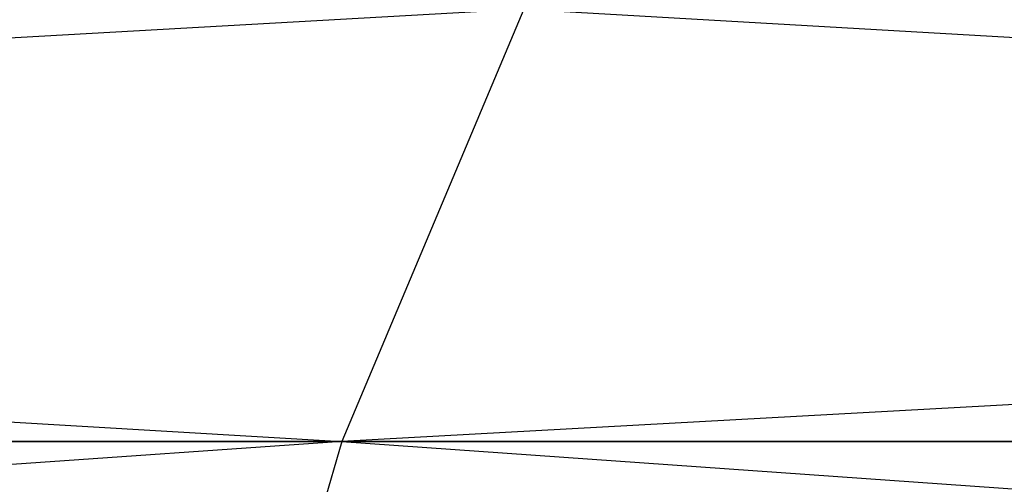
# Model space of a CAD drawing. Extents: x 0.1 to 26.3, y 0 to 13.2.
# Tile 336 of 656: x 3.00021 to 3.00476, y 13.24054 to 13.24268. Entities that reach past the tile are written whole.
import ezdxf

# ---------------------------------------------------------------- set-up
doc = ezdxf.new("R2010")
doc.units = 0
doc.header["$LTSCALE"] = 2.54
doc.layers.get('0').update_dxf_attribs({"color": 13, "linetype": 'CONTINUOUS'})

# ---------------------------------------------------------------- blocks, each defined once
blk = doc.blocks.new('POJEMNIK_NA_R_CZNIKI_PAPIE')
at = {"color": 0}
for p, q in [((3.0025394, 13.2427338, 28.3817688), (2.966909, 13.2407333, 28.391214)), ((3.0025394, 13.2427338, 18.0817688), (2.966909, 13.2407333, 18.091214)), ((2.9679523, 13.2427338, 29.3061279), (3.0016977, 13.2407333, 29.3209595)), ((2.9679523, 13.2427338, 19.0061279), (3.0016977, 13.2407333, 19.0209595)), ((3.0025394, 13.2427338, 29.3182312), (3.0016977, 13.2407333, 29.3209595)), ((3.0025394, 13.2427338, 28.3817688), (3.0016977, 13.2407333, 28.3790405)), ((3.0379343, 13.2427338, 28.3722839), (3.0016977, 13.2407333, 28.3790405)), ((3.0025394, 13.2427338, 19.0182312), (3.0016977, 13.2407333, 19.0209595)), ((3.0025394, 13.2427338, 18.0817688), (3.0016977, 13.2407333, 18.0790405)), ((3.0379343, 13.2427338, 18.0722855), (3.0016977, 13.2407333, 18.0790405)), ((3.0025394, 13.2427338, 29.3182312), (3.0372988, 13.2407333, 29.3304993)), ((3.0025394, 13.2427338, 19.0182312), (3.0372988, 13.2407333, 19.0304993)), ((3.0016977, 13.2407333, 28.3790405), (2.9660084, 13.238269, 28.3889191)), ((3.0016977, 13.2407333, 18.0790405), (2.9660084, 13.238269, 18.0889191)), ((3.0016977, 13.2407333, 29.3209595), (2.966909, 13.2407333, 29.308786)), ((2.966909, 13.2407333, 28.391214), (3.0016977, 13.2407333, 28.3790405)), ((3.0016977, 13.2407333, 19.0209595), (2.966909, 13.2407333, 19.008786)), ((2.966909, 13.2407333, 18.091214), (3.0016977, 13.2407333, 18.0790405)), ((3.0016977, 13.2407333, 29.3209595), (3.000971, 13.238269, 29.3233154)), ((3.0016977, 13.2407333, 28.3790405), (3.000971, 13.238269, 28.3766846)), ((3.0016977, 13.2407333, 19.0209595), (3.000971, 13.238269, 19.0233154)), ((3.0016977, 13.2407333, 18.0790405), (3.000971, 13.238269, 18.0766846)), ((3.0372988, 13.2407333, 29.3304993), (3.0016977, 13.2407333, 29.3209595)), ((3.0016977, 13.2407333, 29.3209595), (3.0367502, 13.238269, 29.332901)), ((3.0016977, 13.2407333, 28.3790405), (3.0372988, 13.2407333, 28.3695007)), ((3.0372988, 13.2407333, 19.0304993), (3.0016977, 13.2407333, 19.0209595)), ((3.0016977, 13.2407333, 19.0209595), (3.0367502, 13.238269, 19.0329025)), ((3.0016977, 13.2407333, 18.0790405), (3.0372988, 13.2407333, 18.0695007))]:
    blk.add_line(p, q, dxfattribs=at)

msp = doc.modelspace()

# ---------------------------------------------------------------- block references
at = {"color": 0}
msp.add_blockref('POJEMNIK_NA_R_CZNIKI_PAPIE', (0, 0), dxfattribs=at)

doc.saveas('drawing.dxf')
